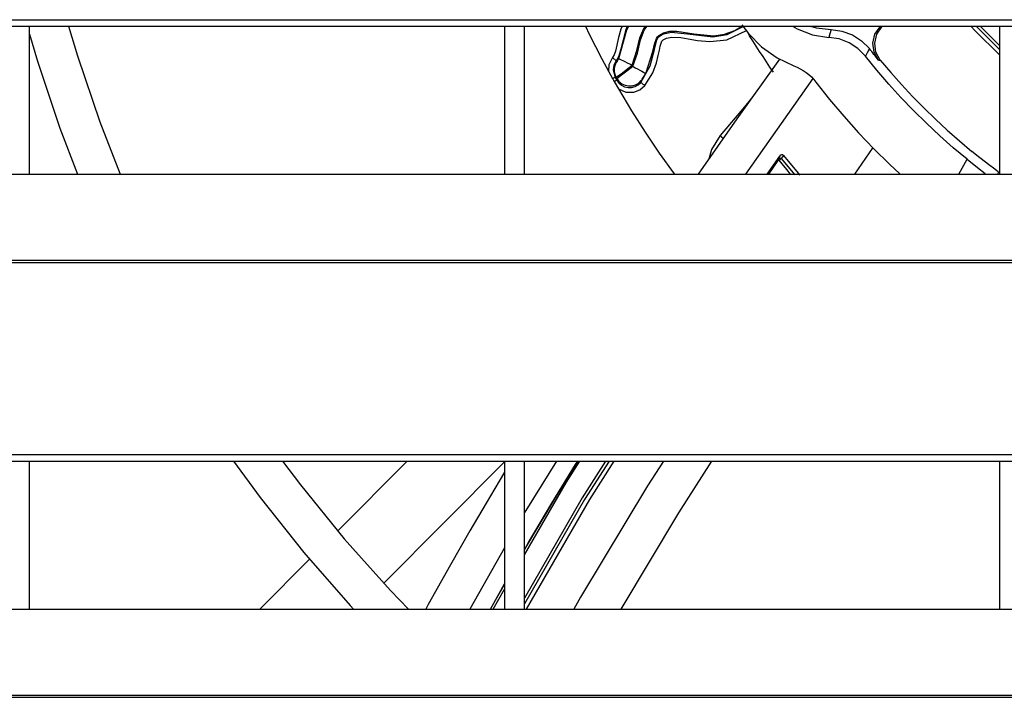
# Model space of a CAD drawing. Header units: millimetres. Extents: x 0 to 39025, y -31299 to 8400.
# Tile 261 of 373: x 6890 to 6989, y 6581 to 6649. Entities that reach past the tile are written whole.
import ezdxf

# ---------------------------------------------------------------- set-up
doc = ezdxf.new("R2010")
doc.units = ezdxf.units.MM

# ---------------------------------------------------------------- blocks, each defined once
blk = doc.blocks.new('*U53')
at = {"lineweight": 25}
for points in [[(7.211, 637.027), (7.211, 637.027), (1142.789, 637.027), (1142.789, 637.027)], [(7.211, 636.375), (7.211, 636.375), (1142.789, 636.375), (1142.789, 636.375)], [(286.999, 621.419), (286.999, 621.419), (286.999, 636.375), (286.999, 636.375)], [(334.998, 636.375), (334.998, 636.375), (334.998, 621.419), (334.998, 621.419)], [(336.995, 621.419), (336.995, 621.419), (336.995, 636.375), (336.995, 636.375)], [(358.705, 636.127), (358.705, 636.127), (359.121, 636.339), (359.121, 636.339)], [(372.95, 636.318), (372.95, 636.318), (373.006, 636.375), (373.006, 636.375)], [(373.19, 636.375), (373.19, 636.375), (373.126, 636.311), (373.126, 636.311)], [(385.001, 634.013), (385.001, 634.013), (382.658, 636.375), (382.658, 636.375)], [(385.001, 636.375), (385.001, 636.375), (385.001, 621.419), (385.001, 621.419)], [(345.49, 631.829), (345.49, 631.829), (345.906, 631.071), (345.906, 631.071)], [(366.148, 631.092), (366.148, 631.092), (359.333, 621.419), (359.333, 621.419)], [(346.068, 630.78), (346.068, 630.78), (346.499, 630.028), (346.499, 630.028)], [(372.216, 624.092), (372.216, 624.092), (370.353, 621.419), (370.353, 621.419)], [(361.541, 621.419), (361.541, 621.419), (362.818, 623.241), (362.818, 623.241)], [(361.555, 621.419), (361.555, 621.419), (362.599, 622.922), (362.599, 622.922)], [(362.613, 622.944), (362.613, 622.944), (362.592, 622.901), (362.592, 622.901)], [(362.818, 623.241), (362.818, 623.241), (362.599, 622.922), (362.599, 622.922)], [(363.192, 623.312), (363.192, 623.312), (362.966, 623), (362.966, 623)], [(362.966, 623), (362.966, 623), (364.342, 621.327), (364.342, 621.327)], [(363.192, 623.312), (363.192, 623.312), (364.822, 621.319), (364.822, 621.319)], [(380.894, 621.419), (380.894, 621.419), (381.755, 622.915), (381.755, 622.915)], [(361.717, 621.419), (361.717, 621.419), (362.656, 622.795), (362.656, 622.795)], [(247.001, 621.419), (247.001, 621.419), (818, 621.419), (818, 621.419)], [(383.54, 621.419), (383.54, 621.419), (383.582, 621.49), (383.582, 621.49)], [(384.867, 621.66), (384.867, 621.66), (384.838, 621.419), (384.838, 621.419)], [(16.214, 612.703), (16.214, 612.703), (1133.335, 612.703), (1133.335, 612.703)], [(16.214, 612.483), (16.214, 612.483), (1133.335, 612.483), (1133.335, 612.483)], [(7.211, 593.059), (7.211, 593.059), (1142.789, 593.059), (1142.789, 593.059)], [(7.211, 592.4), (7.211, 592.4), (1142.789, 592.4), (1142.789, 592.4)], [(286.999, 577.443), (286.999, 577.443), (286.999, 592.4), (286.999, 592.4)], [(318.128, 585.322), (318.128, 585.322), (325.17, 592.4), (325.17, 592.4)], [(322.785, 580.06), (322.785, 580.06), (334.998, 592.329), (334.998, 592.329)], [(334.998, 592.4), (334.998, 592.4), (334.998, 577.443), (334.998, 577.443)], [(336.995, 577.443), (336.995, 577.443), (336.995, 592.4), (336.995, 592.4)], [(385.001, 592.4), (385.001, 592.4), (385.001, 577.443), (385.001, 577.443)], [(334.998, 583.635), (334.998, 583.635), (331.498, 577.443), (331.498, 577.443)], [(310.282, 577.443), (310.282, 577.443), (315.285, 582.472), (315.285, 582.472)], [(333.573, 577.443), (333.573, 577.443), (334.998, 579.975), (334.998, 579.975)], [(333.834, 577.443), (333.834, 577.443), (334.998, 579.45), (334.998, 579.45)], [(247.001, 577.443), (247.001, 577.443), (818, 577.443), (818, 577.443)], [(16.214, 568.735), (16.214, 568.735), (1133.335, 568.735), (1133.335, 568.735)], [(16.214, 568.515), (16.214, 568.515), (1133.335, 568.515), (1133.335, 568.515)]]:
    blk.add_open_spline(points, degree=3, dxfattribs=at)
for points, knots in [([(290.922, 636.375), (290.922, 636.375), (291.825, 633.361), (291.825, 633.361), (291.825, 633.361), (294.09, 626.716), (294.09, 626.716), (294.09, 626.716), (296.164, 621.419), (296.164, 621.419)], [0, 0, 0, 0, 1, 1, 1, 2, 2, 2, 3, 3, 3, 3]), ([(343.168, 636.375), (343.168, 636.375), (343.563, 635.552), (343.563, 635.552), (343.563, 635.552), (344.184, 634.304), (344.184, 634.304), (344.184, 634.304), (344.826, 633.056), (344.826, 633.056), (344.826, 633.056), (345.49, 631.829), (345.49, 631.829)], [0, 0, 0, 0, 1, 1, 1, 2, 2, 2, 3, 3, 3, 4, 4, 4, 4]), ([(346.887, 636.375), (346.887, 636.375), (346.745, 636.063), (346.745, 636.063), (346.745, 636.063), (346.52, 635.219), (346.52, 635.219), (346.52, 635.219), (346.202, 633.85), (346.202, 633.85), (346.202, 633.85), (346.061, 633.474), (346.061, 633.474), (346.061, 633.474), (345.899, 633.191), (345.899, 633.191)], [0, 0, 0, 0, 1, 1, 1, 2, 2, 2, 3, 3, 3, 4, 4, 4, 5, 5, 5, 5]), ([(347.387, 636.375), (347.387, 636.375), (347.246, 636.014), (347.246, 636.014), (347.246, 636.014), (346.76, 634.056), (346.76, 634.056), (346.76, 634.056), (346.513, 633.283), (346.513, 633.283), (346.513, 633.283), (346.28, 632.872), (346.28, 632.872)], [0, 0, 0, 0, 1, 1, 1, 2, 2, 2, 3, 3, 3, 4, 4, 4, 4]), ([(346.548, 633.106), (346.548, 633.106), (347.021, 634.772), (347.021, 634.772), (347.021, 634.772), (347.352, 636.006), (347.352, 636.006), (347.352, 636.006), (347.564, 636.375), (347.564, 636.375)], [0, 0, 0, 0, 1, 1, 1, 2, 2, 2, 3, 3, 3, 3]), ([(347.881, 632.425), (347.881, 632.425), (348.368, 633.9), (348.368, 633.9), (348.368, 633.9), (348.664, 635.191), (348.664, 635.191), (348.664, 635.191), (349.067, 636.12), (349.067, 636.12), (349.067, 636.12), (349.285, 636.375), (349.285, 636.375)], [0, 0, 0, 0, 1, 1, 1, 2, 2, 2, 3, 3, 3, 4, 4, 4, 4]), ([(347.945, 632.312), (347.945, 632.312), (348.418, 633.645), (348.418, 633.645), (348.418, 633.645), (348.721, 634.992), (348.721, 634.992), (348.721, 634.992), (349.095, 635.978), (349.095, 635.978), (349.095, 635.978), (349.412, 636.375), (349.412, 636.375)], [0, 0, 0, 0, 1, 1, 1, 2, 2, 2, 3, 3, 3, 4, 4, 4, 4]), ([(349.158, 630.361), (349.158, 630.361), (349.984, 631.666), (349.984, 631.666), (349.984, 631.666), (350.344, 632.666), (350.344, 632.666), (350.344, 632.666), (350.527, 633.403), (350.527, 633.403), (350.527, 633.403), (350.647, 633.95), (350.647, 633.95), (350.647, 633.95), (350.732, 634.354), (350.732, 634.354), (350.732, 634.354), (350.817, 634.652), (350.817, 634.652), (350.817, 634.652), (350.894, 634.865), (350.894, 634.865), (350.894, 634.865), (351.021, 635.006), (351.021, 635.006), (351.021, 635.006), (351.353, 635.162), (351.353, 635.162), (351.353, 635.162), (351.91, 635.276), (351.91, 635.276), (351.91, 635.276), (352.813, 635.219), (352.813, 635.219), (352.813, 635.219), (353.561, 635.091), (353.561, 635.091), (353.561, 635.091), (354.507, 634.921), (354.507, 634.921), (354.507, 634.921), (355.748, 634.808), (355.748, 634.808), (355.748, 634.808), (357.463, 634.999), (357.463, 634.999), (357.463, 634.999), (359.438, 635.949), (359.438, 635.949)], [0, 0, 0, 0, 1, 1, 1, 2, 2, 2, 3, 3, 3, 4, 4, 4, 5, 5, 5, 6, 6, 6, 7, 7, 7, 8, 8, 8, 9, 9, 9, 10, 10, 10, 11, 11, 11, 12, 12, 12, 13, 13, 13, 14, 14, 14, 15, 15, 15, 16, 16, 16, 16]), ([(349.257, 631.588), (349.257, 631.588), (349.984, 633.794), (349.984, 633.794), (349.984, 633.794), (350.153, 634.546), (350.153, 634.546), (350.153, 634.546), (350.344, 635.127), (350.344, 635.127), (350.344, 635.127), (350.443, 635.297), (350.443, 635.297), (350.443, 635.297), (350.577, 635.425), (350.577, 635.425), (350.577, 635.425), (351.071, 635.694), (351.071, 635.694), (351.071, 635.694), (351.713, 635.85), (351.713, 635.85), (351.713, 635.85), (352.418, 635.857), (352.418, 635.857), (352.418, 635.857), (354.119, 635.581), (354.119, 635.581), (354.119, 635.581), (356.143, 635.396), (356.143, 635.396), (356.143, 635.396), (357.23, 635.552), (357.23, 635.552), (357.23, 635.552), (358.274, 635.928), (358.274, 635.928), (358.274, 635.928), (358.973, 636.375), (358.973, 636.375)], [0, 0, 0, 0, 1, 1, 1, 2, 2, 2, 3, 3, 3, 4, 4, 4, 5, 5, 5, 6, 6, 6, 7, 7, 7, 8, 8, 8, 9, 9, 9, 10, 10, 10, 11, 11, 11, 12, 12, 12, 13, 13, 13, 13]), ([(350.534, 635.255), (350.534, 635.255), (350.824, 635.475), (350.824, 635.475), (350.824, 635.475), (350.915, 635.524), (350.915, 635.524), (350.915, 635.524), (351.099, 635.602), (351.099, 635.602), (351.099, 635.602), (351.825, 635.765), (351.825, 635.765), (351.825, 635.765), (353.483, 635.602), (353.483, 635.602), (353.483, 635.602), (356.052, 635.304), (356.052, 635.304), (356.052, 635.304), (357.491, 635.531), (357.491, 635.531), (357.491, 635.531), (358.705, 636.127), (358.705, 636.127)], [0, 0, 0, 0, 1, 1, 1, 2, 2, 2, 3, 3, 3, 4, 4, 4, 5, 5, 5, 6, 6, 6, 7, 7, 7, 8, 8, 8, 8]), ([(358.987, 636.496), (358.987, 636.496), (359.636, 635.63), (359.636, 635.63), (359.636, 635.63), (360.977, 634.276), (360.977, 634.276), (360.977, 634.276), (362.529, 633.177), (362.529, 633.177), (362.529, 633.177), (364.243, 632.361), (364.243, 632.361)], [0, 0, 0, 0, 1, 1, 1, 2, 2, 2, 3, 3, 3, 4, 4, 4, 4]), ([(364.109, 636.375), (364.109, 636.375), (364.568, 636.106), (364.568, 636.106), (364.568, 636.106), (366.113, 635.489), (366.113, 635.489), (366.113, 635.489), (367.757, 635.233), (367.757, 635.233)], [0, 0, 0, 0, 1, 1, 1, 2, 2, 2, 3, 3, 3, 3]), ([(365.923, 636.375), (365.923, 636.375), (366.473, 636.212), (366.473, 636.212), (366.473, 636.212), (367.99, 636.02), (367.99, 636.02)], [0, 0, 0, 0, 1, 1, 1, 2, 2, 2, 2]), ([(367.99, 636.02), (367.99, 636.02), (367.863, 635.581), (367.863, 635.581), (367.863, 635.581), (367.757, 635.233), (367.757, 635.233)], [0, 0, 0, 0, 1, 1, 1, 2, 2, 2, 2]), ([(367.99, 636.02), (367.99, 636.02), (369.097, 635.879), (369.097, 635.879), (369.097, 635.879), (370.149, 635.503), (370.149, 635.503), (370.149, 635.503), (371.08, 634.893), (371.08, 634.893), (371.08, 634.893), (371.863, 634.099), (371.863, 634.099)], [0, 0, 0, 0, 1, 1, 1, 2, 2, 2, 3, 3, 3, 4, 4, 4, 4]), ([(372.787, 632.95), (372.787, 632.95), (372.343, 633.751), (372.343, 633.751), (372.343, 633.751), (372.223, 634.666), (372.223, 634.666), (372.223, 634.666), (372.428, 635.559), (372.428, 635.559), (372.428, 635.559), (372.95, 636.318), (372.95, 636.318)], [0, 0, 0, 0, 1, 1, 1, 2, 2, 2, 3, 3, 3, 4, 4, 4, 4]), ([(372.964, 632.936), (372.964, 632.936), (372.519, 633.744), (372.519, 633.744), (372.519, 633.744), (372.399, 634.652), (372.399, 634.652), (372.399, 634.652), (372.604, 635.552), (372.604, 635.552), (372.604, 635.552), (373.126, 636.311), (373.126, 636.311)], [0, 0, 0, 0, 1, 1, 1, 2, 2, 2, 3, 3, 3, 4, 4, 4, 4]), ([(372.95, 636.318), (372.95, 636.318), (373.049, 636.318), (373.049, 636.318), (373.049, 636.318), (373.126, 636.311), (373.126, 636.311)], [0, 0, 0, 0, 1, 1, 1, 2, 2, 2, 2]), ([(385.001, 633.46), (385.001, 633.46), (382.559, 635.9), (382.559, 635.9), (382.559, 635.9), (382.115, 636.375), (382.115, 636.375)], [0, 0, 0, 0, 1, 1, 1, 2, 2, 2, 2]), ([(385.001, 634.432), (385.001, 634.432), (383.329, 636.106), (383.329, 636.106), (383.329, 636.106), (383.067, 636.375), (383.067, 636.375)], [0, 0, 0, 0, 1, 1, 1, 2, 2, 2, 2]), ([(286.999, 635.552), (286.999, 635.552), (287.803, 632.822), (287.803, 632.822), (287.803, 632.822), (290.061, 626.071), (290.061, 626.071), (290.061, 626.071), (291.839, 621.419), (291.839, 621.419)], [0, 0, 0, 0, 1, 1, 1, 2, 2, 2, 3, 3, 3, 3]), ([(348.763, 630.687), (348.763, 630.687), (349.709, 632.354), (349.709, 632.354), (349.709, 632.354), (350.139, 634.028), (350.139, 634.028), (350.139, 634.028), (350.379, 634.95), (350.379, 634.95), (350.379, 634.95), (350.534, 635.255), (350.534, 635.255)], [0, 0, 0, 0, 1, 1, 1, 2, 2, 2, 3, 3, 3, 4, 4, 4, 4]), ([(362.176, 631.73), (362.176, 631.73), (361.816, 632.241), (361.816, 632.241), (361.816, 632.241), (361.463, 632.765), (361.463, 632.765), (361.463, 632.765), (361.118, 633.29), (361.118, 633.29), (361.118, 633.29), (360.772, 633.815), (360.772, 633.815), (360.772, 633.815), (360.433, 634.34), (360.433, 634.34), (360.433, 634.34), (360.095, 634.879), (360.095, 634.879), (360.095, 634.879), (359.763, 635.41), (359.763, 635.41), (359.763, 635.41), (359.615, 635.652), (359.615, 635.652)], [0, 0, 0, 0, 1, 1, 1, 2, 2, 2, 3, 3, 3, 4, 4, 4, 5, 5, 5, 6, 6, 6, 7, 7, 7, 8, 8, 8, 8]), ([(371.461, 633.34), (371.461, 633.34), (370.706, 634.106), (370.706, 634.106), (370.706, 634.106), (369.81, 634.695), (369.81, 634.695), (369.81, 634.695), (368.815, 635.077), (368.815, 635.077), (368.815, 635.077), (367.757, 635.233), (367.757, 635.233)], [0, 0, 0, 0, 1, 1, 1, 2, 2, 2, 3, 3, 3, 4, 4, 4, 4]), ([(371.863, 634.099), (371.863, 634.099), (371.637, 633.673), (371.637, 633.673), (371.637, 633.673), (371.461, 633.34), (371.461, 633.34)], [0, 0, 0, 0, 1, 1, 1, 2, 2, 2, 2]), ([(372.787, 632.95), (372.787, 632.95), (372.668, 633.092), (372.668, 633.092), (372.668, 633.092), (372.555, 633.233), (372.555, 633.233), (372.555, 633.233), (372.435, 633.375), (372.435, 633.375), (372.435, 633.375), (372.322, 633.517), (372.322, 633.517), (372.322, 633.517), (372.209, 633.666), (372.209, 633.666), (372.209, 633.666), (372.096, 633.808), (372.096, 633.808), (372.096, 633.808), (371.976, 633.957), (371.976, 633.957), (371.976, 633.957), (371.863, 634.099), (371.863, 634.099)], [0, 0, 0, 0, 1, 1, 1, 2, 2, 2, 3, 3, 3, 4, 4, 4, 5, 5, 5, 6, 6, 6, 7, 7, 7, 8, 8, 8, 8]), ([(345.899, 633.191), (345.899, 633.191), (345.546, 632.46), (345.546, 632.46), (345.546, 632.46), (345.49, 631.829), (345.49, 631.829)], [0, 0, 0, 0, 1, 1, 1, 2, 2, 2, 2]), ([(345.899, 633.191), (345.899, 633.191), (345.976, 633.127), (345.976, 633.127), (345.976, 633.127), (346.047, 633.078), (346.047, 633.078), (346.047, 633.078), (346.11, 633.021), (346.11, 633.021), (346.11, 633.021), (346.167, 632.978), (346.167, 632.978), (346.167, 632.978), (346.216, 632.936), (346.216, 632.936), (346.216, 632.936), (346.252, 632.907), (346.252, 632.907), (346.252, 632.907), (346.273, 632.886), (346.273, 632.886), (346.273, 632.886), (346.28, 632.872), (346.28, 632.872)], [0, 0, 0, 0, 1, 1, 1, 2, 2, 2, 3, 3, 3, 4, 4, 4, 5, 5, 5, 6, 6, 6, 7, 7, 7, 8, 8, 8, 8]), ([(346.28, 632.872), (346.28, 632.872), (346.047, 632.439), (346.047, 632.439), (346.047, 632.439), (345.969, 631.957), (345.969, 631.957), (345.969, 631.957), (346.16, 631.22), (346.16, 631.22)], [0, 0, 0, 0, 1, 1, 1, 2, 2, 2, 3, 3, 3, 3]), ([(346.372, 632.843), (346.372, 632.843), (346.252, 632.659), (346.252, 632.659), (346.252, 632.659), (346.167, 632.46), (346.167, 632.46), (346.167, 632.46), (346.11, 632.255), (346.11, 632.255), (346.11, 632.255), (346.075, 632.042), (346.075, 632.042), (346.075, 632.042), (346.082, 631.822), (346.082, 631.822), (346.082, 631.822), (346.11, 631.61), (346.11, 631.61), (346.11, 631.61), (346.174, 631.404), (346.174, 631.404), (346.174, 631.404), (346.266, 631.205), (346.266, 631.205)], [0, 0, 0, 0, 1, 1, 1, 2, 2, 2, 3, 3, 3, 4, 4, 4, 5, 5, 5, 6, 6, 6, 7, 7, 7, 8, 8, 8, 8]), ([(346.28, 632.872), (346.28, 632.872), (346.329, 632.858), (346.329, 632.858), (346.329, 632.858), (346.372, 632.843), (346.372, 632.843)], [0, 0, 0, 0, 1, 1, 1, 2, 2, 2, 2]), ([(346.372, 632.843), (346.372, 632.843), (346.386, 632.858), (346.386, 632.858), (346.386, 632.858), (346.428, 632.9), (346.428, 632.9), (346.428, 632.9), (346.449, 632.943), (346.449, 632.943), (346.449, 632.943), (346.477, 632.985), (346.477, 632.985), (346.477, 632.985), (346.513, 633.042), (346.513, 633.042), (346.513, 633.042), (346.548, 633.106), (346.548, 633.106)], [0, 0, 0, 0, 1, 1, 1, 2, 2, 2, 3, 3, 3, 4, 4, 4, 5, 5, 5, 6, 6, 6, 6]), ([(346.548, 633.106), (346.548, 633.106), (346.576, 633.084), (346.576, 633.084), (346.576, 633.084), (346.661, 633.049), (346.661, 633.049), (346.661, 633.049), (346.788, 632.978), (346.788, 632.978), (346.788, 632.978), (346.95, 632.893), (346.95, 632.893), (346.95, 632.893), (347.155, 632.794), (347.155, 632.794), (347.155, 632.794), (347.381, 632.68), (347.381, 632.68), (347.381, 632.68), (347.627, 632.553), (347.627, 632.553), (347.627, 632.553), (347.881, 632.425), (347.881, 632.425)], [0, 0, 0, 0, 1, 1, 1, 2, 2, 2, 3, 3, 3, 4, 4, 4, 5, 5, 5, 6, 6, 6, 7, 7, 7, 8, 8, 8, 8]), ([(362.776, 633.035), (362.776, 633.035), (358.479, 627.007), (358.479, 627.007), (358.479, 627.007), (354.577, 621.419), (354.577, 621.419)], [0, 0, 0, 0, 1, 1, 1, 2, 2, 2, 2]), ([(381.755, 622.915), (381.755, 622.915), (380.344, 624.085), (380.344, 624.085), (380.344, 624.085), (378.968, 625.298), (378.968, 625.298), (378.968, 625.298), (377.628, 626.553), (377.628, 626.553), (377.628, 626.553), (376.322, 627.844), (376.322, 627.844), (376.322, 627.844), (375.052, 629.163), (375.052, 629.163), (375.052, 629.163), (373.818, 630.524), (373.818, 630.524), (373.818, 630.524), (372.618, 631.914), (372.618, 631.914), (372.618, 631.914), (371.461, 633.34), (371.461, 633.34)], [0, 0, 0, 0, 1, 1, 1, 2, 2, 2, 3, 3, 3, 4, 4, 4, 5, 5, 5, 6, 6, 6, 7, 7, 7, 8, 8, 8, 8]), ([(372.787, 632.95), (372.787, 632.95), (372.886, 632.943), (372.886, 632.943), (372.886, 632.943), (372.964, 632.936), (372.964, 632.936)], [0, 0, 0, 0, 1, 1, 1, 2, 2, 2, 2]), ([(372.964, 632.936), (372.964, 632.936), (374.022, 631.68), (374.022, 631.68), (374.022, 631.68), (375.102, 630.461), (375.102, 630.461), (375.102, 630.461), (376.217, 629.262), (376.217, 629.262), (376.217, 629.262), (377.367, 628.099), (377.367, 628.099), (377.367, 628.099), (378.538, 626.957), (378.538, 626.957), (378.538, 626.957), (379.737, 625.844), (379.737, 625.844), (379.737, 625.844), (380.965, 624.766), (380.965, 624.766), (380.965, 624.766), (382.221, 623.716), (382.221, 623.716)], [0, 0, 0, 0, 1, 1, 1, 2, 2, 2, 3, 3, 3, 4, 4, 4, 5, 5, 5, 6, 6, 6, 7, 7, 7, 8, 8, 8, 8]), ([(346.266, 631.205), (346.266, 631.205), (346.414, 631.304), (346.414, 631.304), (346.414, 631.304), (346.767, 631.56), (346.767, 631.56), (346.767, 631.56), (347.282, 631.95), (347.282, 631.95), (347.282, 631.95), (347.881, 632.425), (347.881, 632.425)], [0, 0, 0, 0, 1, 1, 1, 2, 2, 2, 3, 3, 3, 4, 4, 4, 4]), ([(346.336, 631.085), (346.336, 631.085), (346.477, 631.191), (346.477, 631.191), (346.477, 631.191), (346.823, 631.453), (346.823, 631.453), (346.823, 631.453), (347.345, 631.843), (347.345, 631.843), (347.345, 631.843), (347.945, 632.312), (347.945, 632.312)], [0, 0, 0, 0, 1, 1, 1, 2, 2, 2, 3, 3, 3, 4, 4, 4, 4]), ([(347.881, 632.425), (347.881, 632.425), (347.888, 632.411), (347.888, 632.411), (347.888, 632.411), (347.896, 632.397), (347.896, 632.397), (347.896, 632.397), (347.902, 632.382), (347.902, 632.382), (347.902, 632.382), (347.917, 632.368), (347.917, 632.368), (347.917, 632.368), (347.924, 632.354), (347.924, 632.354), (347.924, 632.354), (347.931, 632.34), (347.931, 632.34), (347.931, 632.34), (347.938, 632.326), (347.938, 632.326), (347.938, 632.326), (347.945, 632.312), (347.945, 632.312)], [0, 0, 0, 0, 1, 1, 1, 2, 2, 2, 3, 3, 3, 4, 4, 4, 5, 5, 5, 6, 6, 6, 7, 7, 7, 8, 8, 8, 8]), ([(347.945, 632.312), (347.945, 632.312), (348.199, 632.17), (348.199, 632.17), (348.199, 632.17), (348.439, 632.042), (348.439, 632.042), (348.439, 632.042), (348.664, 631.914), (348.664, 631.914), (348.664, 631.914), (348.862, 631.808), (348.862, 631.808), (348.862, 631.808), (349.024, 631.716), (349.024, 631.716), (349.024, 631.716), (349.144, 631.652), (349.144, 631.652), (349.144, 631.652), (349.229, 631.602), (349.229, 631.602), (349.229, 631.602), (349.257, 631.588), (349.257, 631.588)], [0, 0, 0, 0, 1, 1, 1, 2, 2, 2, 3, 3, 3, 4, 4, 4, 5, 5, 5, 6, 6, 6, 7, 7, 7, 8, 8, 8, 8]), ([(364.243, 632.361), (364.243, 632.361), (364.568, 632.226), (364.568, 632.226), (364.568, 632.226), (364.885, 632.071), (364.885, 632.071), (364.885, 632.071), (365.182, 631.893), (365.182, 631.893), (365.182, 631.893), (365.471, 631.694), (365.471, 631.694), (365.471, 631.694), (365.746, 631.475), (365.746, 631.475), (365.746, 631.475), (366, 631.241), (366, 631.241), (366, 631.241), (366.247, 630.985), (366.247, 630.985), (366.247, 630.985), (366.466, 630.716), (366.466, 630.716)], [0, 0, 0, 0, 1, 1, 1, 2, 2, 2, 3, 3, 3, 4, 4, 4, 5, 5, 5, 6, 6, 6, 7, 7, 7, 8, 8, 8, 8]), ([(345.906, 631.071), (345.906, 631.071), (345.955, 631.099), (345.955, 631.099), (345.955, 631.099), (346.005, 631.127), (346.005, 631.127), (346.005, 631.127), (346.047, 631.156), (346.047, 631.156), (346.047, 631.156), (346.089, 631.177), (346.089, 631.177), (346.089, 631.177), (346.117, 631.191), (346.117, 631.191), (346.117, 631.191), (346.139, 631.205), (346.139, 631.205), (346.139, 631.205), (346.153, 631.212), (346.153, 631.212), (346.153, 631.212), (346.16, 631.22), (346.16, 631.22)], [0, 0, 0, 0, 1, 1, 1, 2, 2, 2, 3, 3, 3, 4, 4, 4, 5, 5, 5, 6, 6, 6, 7, 7, 7, 8, 8, 8, 8]), ([(345.906, 631.071), (345.906, 631.071), (345.927, 631.035), (345.927, 631.035), (345.927, 631.035), (345.948, 631), (345.948, 631), (345.948, 631), (345.969, 630.964), (345.969, 630.964), (345.969, 630.964), (345.99, 630.922), (345.99, 630.922), (345.99, 630.922), (346.012, 630.886), (346.012, 630.886), (346.012, 630.886), (346.026, 630.851), (346.026, 630.851), (346.026, 630.851), (346.047, 630.815), (346.047, 630.815), (346.047, 630.815), (346.068, 630.78), (346.068, 630.78)], [0, 0, 0, 0, 1, 1, 1, 2, 2, 2, 3, 3, 3, 4, 4, 4, 5, 5, 5, 6, 6, 6, 7, 7, 7, 8, 8, 8, 8]), ([(346.068, 630.78), (346.068, 630.78), (346.125, 630.808), (346.125, 630.808), (346.125, 630.808), (346.174, 630.836), (346.174, 630.836), (346.174, 630.836), (346.216, 630.858), (346.216, 630.858), (346.216, 630.858), (346.252, 630.879), (346.252, 630.879), (346.252, 630.879), (346.28, 630.9), (346.28, 630.9), (346.28, 630.9), (346.301, 630.907), (346.301, 630.907), (346.301, 630.907), (346.315, 630.922), (346.315, 630.922), (346.315, 630.922), (346.322, 630.922), (346.322, 630.922)], [0, 0, 0, 0, 1, 1, 1, 2, 2, 2, 3, 3, 3, 4, 4, 4, 5, 5, 5, 6, 6, 6, 7, 7, 7, 8, 8, 8, 8]), ([(346.16, 631.22), (346.16, 631.22), (346.223, 631.212), (346.223, 631.212), (346.223, 631.212), (346.266, 631.205), (346.266, 631.205)], [0, 0, 0, 0, 1, 1, 1, 2, 2, 2, 2]), ([(346.16, 631.22), (346.16, 631.22), (346.181, 631.177), (346.181, 631.177), (346.181, 631.177), (346.202, 631.141), (346.202, 631.141), (346.202, 631.141), (346.223, 631.106), (346.223, 631.106), (346.223, 631.106), (346.245, 631.071), (346.245, 631.071), (346.245, 631.071), (346.266, 631.035), (346.266, 631.035), (346.266, 631.035), (346.287, 631), (346.287, 631), (346.287, 631), (346.301, 630.957), (346.301, 630.957), (346.301, 630.957), (346.322, 630.922), (346.322, 630.922)], [0, 0, 0, 0, 1, 1, 1, 2, 2, 2, 3, 3, 3, 4, 4, 4, 5, 5, 5, 6, 6, 6, 7, 7, 7, 8, 8, 8, 8]), ([(346.266, 631.205), (346.266, 631.205), (346.28, 631.191), (346.28, 631.191), (346.28, 631.191), (346.287, 631.177), (346.287, 631.177), (346.287, 631.177), (346.294, 631.163), (346.294, 631.163), (346.294, 631.163), (346.301, 631.149), (346.301, 631.149), (346.301, 631.149), (346.315, 631.127), (346.315, 631.127), (346.315, 631.127), (346.322, 631.113), (346.322, 631.113), (346.322, 631.113), (346.329, 631.099), (346.329, 631.099), (346.329, 631.099), (346.336, 631.085), (346.336, 631.085)], [0, 0, 0, 0, 1, 1, 1, 2, 2, 2, 3, 3, 3, 4, 4, 4, 5, 5, 5, 6, 6, 6, 7, 7, 7, 8, 8, 8, 8]), ([(346.322, 630.922), (346.322, 630.922), (346.329, 631.014), (346.329, 631.014), (346.329, 631.014), (346.336, 631.085), (346.336, 631.085)], [0, 0, 0, 0, 1, 1, 1, 2, 2, 2, 2]), ([(346.322, 630.922), (346.322, 630.922), (346.534, 630.631), (346.534, 630.631), (346.534, 630.631), (346.809, 630.404), (346.809, 630.404), (346.809, 630.404), (347.134, 630.241), (347.134, 630.241), (347.134, 630.241), (347.479, 630.17), (347.479, 630.17), (347.479, 630.17), (347.839, 630.177), (347.839, 630.177), (347.839, 630.177), (348.185, 630.269), (348.185, 630.269), (348.185, 630.269), (348.495, 630.439), (348.495, 630.439), (348.495, 630.439), (348.763, 630.687), (348.763, 630.687)], [0, 0, 0, 0, 1, 1, 1, 2, 2, 2, 3, 3, 3, 4, 4, 4, 5, 5, 5, 6, 6, 6, 7, 7, 7, 8, 8, 8, 8]), ([(346.336, 631.085), (346.336, 631.085), (346.555, 630.787), (346.555, 630.787), (346.555, 630.787), (346.837, 630.553), (346.837, 630.553), (346.837, 630.553), (347.169, 630.397), (347.169, 630.397), (347.169, 630.397), (347.522, 630.326), (347.522, 630.326), (347.522, 630.326), (347.888, 630.34), (347.888, 630.34), (347.888, 630.34), (348.234, 630.439), (348.234, 630.439), (348.234, 630.439), (348.552, 630.624), (348.552, 630.624), (348.552, 630.624), (348.813, 630.879), (348.813, 630.879)], [0, 0, 0, 0, 1, 1, 1, 2, 2, 2, 3, 3, 3, 4, 4, 4, 5, 5, 5, 6, 6, 6, 7, 7, 7, 8, 8, 8, 8]), ([(348.763, 630.687), (348.763, 630.687), (348.791, 630.794), (348.791, 630.794), (348.791, 630.794), (348.813, 630.879), (348.813, 630.879)], [0, 0, 0, 0, 1, 1, 1, 2, 2, 2, 2]), ([(348.813, 630.879), (348.813, 630.879), (348.827, 630.9), (348.827, 630.9), (348.827, 630.9), (348.855, 630.943), (348.855, 630.943), (348.855, 630.943), (348.905, 631.014), (348.905, 631.014), (348.905, 631.014), (348.968, 631.113), (348.968, 631.113), (348.968, 631.113), (349.102, 631.319), (349.102, 631.319), (349.102, 631.319), (349.257, 631.588), (349.257, 631.588)], [0, 0, 0, 0, 1, 1, 1, 2, 2, 2, 3, 3, 3, 4, 4, 4, 5, 5, 5, 6, 6, 6, 6]), ([(346.499, 630.028), (346.499, 630.028), (347.246, 629.709), (347.246, 629.709), (347.246, 629.709), (348.065, 629.716), (348.065, 629.716), (348.065, 629.716), (348.664, 629.95), (348.664, 629.95), (348.664, 629.95), (349.158, 630.361), (349.158, 630.361)], [0, 0, 0, 0, 1, 1, 1, 2, 2, 2, 3, 3, 3, 4, 4, 4, 4]), ([(346.499, 630.028), (346.499, 630.028), (347.811, 627.823), (347.811, 627.823), (347.811, 627.823), (349.194, 625.645), (349.194, 625.645), (349.194, 625.645), (350.633, 623.518), (350.633, 623.518), (350.633, 623.518), (352.136, 621.433), (352.136, 621.433), (352.136, 621.433), (352.15, 621.419), (352.15, 621.419)], [0, 0, 0, 0, 1, 1, 1, 2, 2, 2, 3, 3, 3, 4, 4, 4, 5, 5, 5, 5]), ([(349.158, 630.361), (349.158, 630.361), (349.081, 630.425), (349.081, 630.425), (349.081, 630.425), (349.01, 630.489), (349.01, 630.489), (349.01, 630.489), (348.947, 630.546), (348.947, 630.546), (348.947, 630.546), (348.883, 630.595), (348.883, 630.595), (348.883, 630.595), (348.841, 630.631), (348.841, 630.631), (348.841, 630.631), (348.799, 630.659), (348.799, 630.659), (348.799, 630.659), (348.777, 630.681), (348.777, 630.681), (348.777, 630.681), (348.763, 630.687), (348.763, 630.687)], [0, 0, 0, 0, 1, 1, 1, 2, 2, 2, 3, 3, 3, 4, 4, 4, 5, 5, 5, 6, 6, 6, 7, 7, 7, 8, 8, 8, 8]), ([(366.466, 630.716), (366.466, 630.716), (367.849, 628.964), (367.849, 628.964), (367.849, 628.964), (369.288, 627.262), (369.288, 627.262), (369.288, 627.262), (370.777, 625.603), (370.777, 625.603), (370.777, 625.603), (372.322, 623.986), (372.322, 623.986), (372.322, 623.986), (373.909, 622.419), (373.909, 622.419), (373.909, 622.419), (374.954, 621.44), (374.954, 621.44)], [0, 0, 0, 0, 1, 1, 1, 2, 2, 2, 3, 3, 3, 4, 4, 4, 5, 5, 5, 6, 6, 6, 6]), ([(359.953, 629.078), (359.953, 629.078), (359.241, 628.227), (359.241, 628.227), (359.241, 628.227), (356.793, 625.305), (356.793, 625.305)], [0, 0, 0, 0, 1, 1, 1, 2, 2, 2, 2]), ([(356.793, 625.305), (356.793, 625.305), (355.918, 623.908), (355.918, 623.908), (355.918, 623.908), (355.628, 622.915), (355.628, 622.915)], [0, 0, 0, 0, 1, 1, 1, 2, 2, 2, 2]), ([(356.793, 625.305), (356.793, 625.305), (356.934, 625.184), (356.934, 625.184), (356.934, 625.184), (357.075, 625.064), (357.075, 625.064), (357.075, 625.064), (357.11, 625.035), (357.11, 625.035)], [0, 0, 0, 0, 1, 1, 1, 2, 2, 2, 3, 3, 3, 3]), ([(362.656, 622.795), (362.656, 622.795), (362.606, 622.873), (362.606, 622.873), (362.606, 622.873), (362.592, 622.901), (362.592, 622.901), (362.592, 622.901), (362.599, 622.922), (362.599, 622.922)], [0, 0, 0, 0, 1, 1, 1, 2, 2, 2, 3, 3, 3, 3]), ([(362.599, 622.922), (362.599, 622.922), (362.67, 622.993), (362.67, 622.993), (362.67, 622.993), (362.762, 623.029), (362.762, 623.029), (362.762, 623.029), (362.86, 623.029), (362.86, 623.029), (362.86, 623.029), (362.966, 623), (362.966, 623)], [0, 0, 0, 0, 1, 1, 1, 2, 2, 2, 3, 3, 3, 4, 4, 4, 4]), ([(362.726, 622.809), (362.726, 622.809), (362.839, 622.915), (362.839, 622.915), (362.839, 622.915), (362.966, 623), (362.966, 623)], [0, 0, 0, 0, 1, 1, 1, 2, 2, 2, 2]), ([(362.818, 623.241), (362.818, 623.241), (362.917, 623.348), (362.917, 623.348), (362.917, 623.348), (362.966, 623.376), (362.966, 623.376), (362.966, 623.376), (363.016, 623.39), (363.016, 623.39), (363.016, 623.39), (363.058, 623.397), (363.058, 623.397), (363.058, 623.397), (363.1, 623.383), (363.1, 623.383), (363.1, 623.383), (363.192, 623.312), (363.192, 623.312)], [0, 0, 0, 0, 1, 1, 1, 2, 2, 2, 3, 3, 3, 4, 4, 4, 5, 5, 5, 6, 6, 6, 6]), ([(381.755, 622.915), (381.755, 622.915), (382.799, 622.078), (382.799, 622.078), (382.799, 622.078), (383.582, 621.49), (383.582, 621.49)], [0, 0, 0, 0, 1, 1, 1, 2, 2, 2, 2]), ([(384.041, 622.284), (384.041, 622.284), (383.039, 623.057), (383.039, 623.057), (383.039, 623.057), (382.221, 623.716), (382.221, 623.716)], [0, 0, 0, 0, 1, 1, 1, 2, 2, 2, 2]), ([(362.656, 622.795), (362.656, 622.795), (362.67, 622.809), (362.67, 622.809), (362.67, 622.809), (362.684, 622.816), (362.684, 622.816), (362.684, 622.816), (362.698, 622.823), (362.698, 622.823), (362.698, 622.823), (362.712, 622.816), (362.712, 622.816), (362.712, 622.816), (362.726, 622.809), (362.726, 622.809)], [0, 0, 0, 0, 1, 1, 1, 2, 2, 2, 3, 3, 3, 4, 4, 4, 5, 5, 5, 5]), ([(362.726, 622.809), (362.726, 622.809), (363.495, 621.866), (363.495, 621.866), (363.495, 621.866), (363.862, 621.419), (363.862, 621.419)], [0, 0, 0, 0, 1, 1, 1, 2, 2, 2, 2]), ([(384.867, 621.66), (384.867, 621.66), (384.401, 622.007), (384.401, 622.007), (384.401, 622.007), (384.041, 622.284), (384.041, 622.284)], [0, 0, 0, 0, 1, 1, 1, 2, 2, 2, 2]), ([(307.615, 592.4), (307.615, 592.4), (310.304, 588.712), (310.304, 588.712), (310.304, 588.712), (314.72, 583.145), (314.72, 583.145), (314.72, 583.145), (319.405, 577.812), (319.405, 577.812), (319.405, 577.812), (319.744, 577.443), (319.744, 577.443)], [0, 0, 0, 0, 1, 1, 1, 2, 2, 2, 3, 3, 3, 4, 4, 4, 4]), ([(312.554, 592.4), (312.554, 592.4), (314.367, 589.989), (314.367, 589.989), (314.367, 589.989), (318.791, 584.542), (318.791, 584.542), (318.791, 584.542), (323.476, 579.323), (323.476, 579.323), (323.476, 579.323), (325.289, 577.443), (325.289, 577.443)], [0, 0, 0, 0, 1, 1, 1, 2, 2, 2, 3, 3, 3, 4, 4, 4, 4]), ([(336.995, 583.429), (336.995, 583.429), (337.425, 584.166), (337.425, 584.166), (337.425, 584.166), (339.789, 588.138), (339.789, 588.138), (339.789, 588.138), (342.166, 592.038), (342.166, 592.038), (342.166, 592.038), (342.392, 592.4), (342.392, 592.4)], [0, 0, 0, 0, 1, 1, 1, 2, 2, 2, 3, 3, 3, 4, 4, 4, 4]), ([(340.24, 592.4), (340.24, 592.4), (337.136, 587.414), (337.136, 587.414), (337.136, 587.414), (336.995, 587.173), (336.995, 587.173)], [0, 0, 0, 0, 1, 1, 1, 2, 2, 2, 2]), ([(336.995, 583.415), (336.995, 583.415), (337.037, 583.486), (337.037, 583.486), (337.037, 583.486), (340.346, 589.031), (340.346, 589.031), (340.346, 589.031), (342.42, 592.4), (342.42, 592.4)], [0, 0, 0, 0, 1, 1, 1, 2, 2, 2, 3, 3, 3, 3]), ([(336.995, 582.918), (336.995, 582.918), (341.249, 590.272), (341.249, 590.272), (341.249, 590.272), (342.604, 592.4), (342.604, 592.4)], [0, 0, 0, 0, 1, 1, 1, 2, 2, 2, 2]), ([(345.214, 592.4), (345.214, 592.4), (342.851, 588.677), (342.851, 588.677), (342.851, 588.677), (336.995, 578.543), (336.995, 578.543)], [0, 0, 0, 0, 1, 1, 1, 2, 2, 2, 2]), ([(345.56, 592.4), (345.56, 592.4), (343.084, 588.499), (343.084, 588.499), (343.084, 588.499), (336.995, 577.968), (336.995, 577.968)], [0, 0, 0, 0, 1, 1, 1, 2, 2, 2, 2]), ([(346.033, 592.4), (346.033, 592.4), (343.57, 588.528), (343.57, 588.528), (343.57, 588.528), (337.171, 577.443), (337.171, 577.443)], [0, 0, 0, 0, 1, 1, 1, 2, 2, 2, 2]), ([(351.049, 592.4), (351.049, 592.4), (349.441, 589.882), (349.441, 589.882), (349.441, 589.882), (342.681, 578.642), (342.681, 578.642), (342.681, 578.642), (342.011, 577.443), (342.011, 577.443)], [0, 0, 0, 0, 1, 1, 1, 2, 2, 2, 3, 3, 3, 3]), ([(355.904, 592.4), (355.904, 592.4), (352.58, 587.159), (352.58, 587.159), (352.58, 587.159), (346.752, 577.443), (346.752, 577.443)], [0, 0, 0, 0, 1, 1, 1, 2, 2, 2, 2]), ([(334.998, 591.279), (334.998, 591.279), (334.462, 590.386), (334.462, 590.386), (334.462, 590.386), (333.128, 588.152), (333.128, 588.152), (333.128, 588.152), (331.477, 585.336), (331.477, 585.336), (331.477, 585.336), (329.523, 581.918), (329.523, 581.918), (329.523, 581.918), (327.279, 577.897), (327.279, 577.897), (327.279, 577.897), (327.032, 577.443), (327.032, 577.443)], [0, 0, 0, 0, 1, 1, 1, 2, 2, 2, 3, 3, 3, 4, 4, 4, 5, 5, 5, 6, 6, 6, 6]), ([(333.587, 577.443), (333.587, 577.443), (334.081, 578.33), (334.081, 578.33), (334.081, 578.33), (334.998, 579.932), (334.998, 579.932)], [0, 0, 0, 0, 1, 1, 1, 2, 2, 2, 2])]:
    blk.add_open_spline(points, degree=3, knots=knots, dxfattribs=at)

msp = doc.modelspace()

# ---------------------------------------------------------------- block references
at = {"color": 1}
msp.add_blockref('*U53', (6603.639, 6012.428), dxfattribs=at)

doc.saveas('drawing.dxf')
